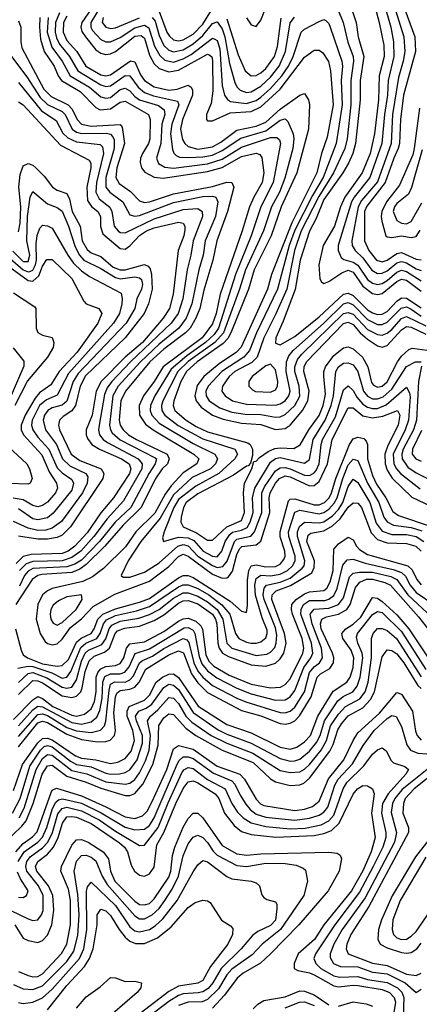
# Model space of a CAD drawing. Header units: inches. Extents: x 501365 to 657855, y 482276 to 547543.
# Tile 460 of 656: x 571376 to 573023, y 523742 to 527801. Entities that reach past the tile are written whole.
import ezdxf

# ---------------------------------------------------------------- set-up
doc = ezdxf.new("R2010")
doc.units = ezdxf.units.IN
doc.header["$MEASUREMENT"] = 0
doc.layers.add('A5572', color=7, linetype='Continuous')

msp = doc.modelspace()

# ---------------------------------------------------------------- linework, layer by layer
at = {"layer": 'A5572', "color": 5}
for points, elevation in [([(572820, 527930), (572857.3, 527790), (572876.2, 527696.2), (572878.6, 527650), (572856.8, 527570), (572855, 527470), (572838.3, 527330), (572821, 527250), (572788, 527170), (572715.7, 527070), (572698.3, 527030), (572673.3, 526950), (572626.7, 526870), (572609.3, 526790), (572612.5, 526732.5), (572620.3, 526720.3), (572630, 526713.5), (572650, 526721.9), (572703.1, 526756.9), (572730, 526767.8), (572750, 526760.7), (572790, 526702.1), (572830, 526672.3), (572850, 526668), (572870, 526671.7), (572930, 526721.5), (572950, 526730.8), (572970, 526727.4), (573030, 526682.4)], 2920), ([(571696.3, 527883.7), (571631.7, 527790), (571627.6, 527770), (571631.9, 527751.9), (571646.6, 527730), (571690, 527677), (571710, 527662.4), (571730, 527657.9), (571750, 527660.7), (571770, 527670), (571850, 527733.6), (571876, 527736), (571890, 527724.3), (571910, 527654.7), (571930, 527618.8), (571950, 527600), (571990, 527585.8), (572030, 527592.9), (572150, 527658.5), (572156.5, 527656.5), (572167.3, 527647.3), (572170, 527632.7), (572171.7, 527508.3), (572164.4, 527455.6), (572145.8, 527410), (572145.1, 527390), (572150, 527383.5), (572170, 527383.6), (572242.9, 527417.1), (572330, 527423.1), (572370, 527441.6), (572450, 527514.7), (572550, 527646.9), (572590, 527676), (572610, 527675.6), (572625, 527665), (572648.4, 527628.4), (572657, 527590), (572667.5, 527450), (572643.4, 527316.6), (572619.8, 527250), (572600.7, 527170), (572496.8, 526963.2), (572413.1, 526750), (572397.4, 526690), (572288.8, 526451.2), (572269.8, 526430), (572198.1, 526381.9), (572134.2, 526330), (572107, 526293), (572097.9, 526250), (572103.5, 526230), (572124.2, 526204.2), (572170, 526170.3), (572214, 526154), (572290, 526137.6), (572370, 526131.7), (572430, 526112.2), (572470, 526115.9), (572490, 526128.8), (572541.1, 526190), (572563.5, 526230), (572568.5, 526270), (572546.5, 526350), (572547.6, 526370), (572557.2, 526390), (572710, 526548.5), (572730, 526554), (572750, 526543.8), (572779.4, 526510), (572810, 526484.5), (572850, 526456.9), (572870, 526450.9), (572890, 526457.9), (572950, 526522.8), (572970, 526535.9), (572990, 526534), (573050, 526504.3)], 2820), ([(571722.6, 527877.4), (571668.8, 527790), (571668.8, 527770), (571676.3, 527756.3), (571710, 527719.9), (571730, 527710.1), (571750, 527709.8), (571790, 527727.8), (571850, 527767.1), (571890, 527779), (571907.7, 527767.7), (571931.5, 527691.5), (571952.8, 527652.8), (571974.3, 527634.3), (572010, 527626.2), (572050, 527639.3), (572082.5, 527657.5), (572170, 527724.6), (572180.3, 527720.3), (572190, 527714.9), (572201, 527681), (572210, 527530), (572219.4, 527490), (572231.7, 527471.7), (572244.2, 527464.2), (572310, 527455.8), (572350, 527468.1), (572370, 527481.6), (572410, 527517.7), (572456.1, 527570), (572483.2, 527610), (572502.8, 527650), (572535.8, 527750), (572550, 527762.5), (572610, 527793.5), (572630, 527801.6), (572637.1, 527797.1), (572650, 527784.8), (572656, 527770), (572703.7, 527630), (572706.6, 527610), (572701.4, 527550), (572704.6, 527450), (572679.6, 527290), (572626.6, 527150), (572583.1, 527076.9), (572510, 526933.8), (572485.8, 526870), (572438.9, 526690), (572351.9, 526510), (572322.7, 526437.3), (572299.2, 526410), (572209.2, 526350.8), (572152.9, 526290), (572143.3, 526270), (572143.8, 526250), (572156.6, 526230), (572200.4, 526200.4), (572250, 526182.9), (572305.4, 526174.6), (572370, 526174), (572430, 526161.8), (572450, 526163.5), (572470, 526173.2), (572509.1, 526210), (572530.7, 526249.3), (572528, 526290), (572509.1, 526350), (572509.5, 526370.5), (572520.2, 526399.8), (572538.1, 526421.9), (572710, 526589.1), (572730, 526594.5), (572750, 526586.6), (572810, 526524.4), (572850, 526503.2), (572870, 526501.1), (572890, 526508.1), (572910, 526524.2), (572950, 526569.3), (572970, 526578.1), (573050, 526538.5)], 2840), ([(572670, 527885.5), (572709.6, 527789.6), (572728.1, 527708.2), (572749.8, 527650), (572752, 527630), (572741, 527550), (572740.6, 527450), (572725.7, 527310), (572716.6, 527270), (572669.7, 527170), (572608.4, 527071.6), (572536.3, 526930), (572508.9, 526848.9), (572476.7, 526690), (572431.6, 526588.4), (572381.3, 526490), (572353.9, 526410), (572332.3, 526387.7), (572262.8, 526350), (572238.9, 526330), (572211.2, 526290), (572208.5, 526270), (572222, 526250), (572252.5, 526230), (572310, 526216.6), (572430, 526211.8), (572450, 526217.2), (572469.5, 526230), (572484.9, 526250), (572490, 526270), (572474.6, 526350), (572475.9, 526390), (572485.1, 526414.9), (572502.6, 526437.4), (572629.3, 526550), (572710.6, 526630), (572730, 526634.8), (572750, 526626.2), (572810, 526564.7), (572850, 526544.8), (572870, 526545.1), (572890, 526553.8), (572948.3, 526611.7), (572970, 526616.9), (572990, 526608.2), (573030, 526578.5)], 2860), ([(572910, 527890), (572959.7, 527730), (572962.9, 527670), (572956.1, 527630), (572936.6, 527563.4), (572912.1, 527410), (572906.5, 527290), (572850, 527133.3), (572784.3, 527055.7), (572770.4, 527030), (572744.8, 526890), (572746.4, 526870), (572758.8, 526850), (572790, 526818.8), (572827.8, 526767.8), (572850, 526755.1), (572870, 526756.3), (572890, 526765.6), (572930, 526799.1), (572950, 526804.3), (572970, 526798.4), (573010, 526774.2), (573030, 526767.4)], 2960), ([(572946.1, 527890), (573004, 527730), (573007.8, 527670), (572957.9, 527490), (572944.9, 527390), (572941.4, 527290), (572935.9, 527270), (572917.4, 527230), (572882.6, 527130), (572807.2, 527032.8), (572797.1, 527010), (572797.1, 526890), (572815.2, 526850), (572845.8, 526810), (572870, 526802.4), (572890, 526810), (572930, 526837.1), (572950, 526841), (573010, 526813.8), (573030, 526811.6)], 2980), ([(571950, 527834.2), (571982.5, 527750), (571992.9, 527732.9), (572010, 527717.8), (572030, 527714.1), (572050, 527718.7), (572090, 527741.7), (572130, 527782.5), (572170, 527847.2)], 2880), ([(572310, 527808.4), (572330, 527780.1), (572350, 527772.7), (572370, 527798.5), (572397.9, 527870)], 2920), ([(572734.7, 527870), (572762.5, 527790), (572770.8, 527730), (572794.8, 527650), (572779.4, 527550), (572779.4, 527470), (572759.9, 527290), (572749.4, 527250), (572730.9, 527210), (572708.1, 527170), (572630, 527059.1), (572598.1, 526981.9), (572570, 526929.4), (572532.1, 526810), (572511.2, 526688.8), (572462.1, 526557.9), (572431.1, 526490), (572430, 526467.4), (572450, 526460.4), (572510, 526494.7), (572610, 526576.1), (572710, 526669.3), (572730, 526673), (572750, 526663.6), (572810, 526605.1), (572830, 526591.9), (572850, 526585.4), (572870, 526587.5), (572890, 526598.2), (572930, 526640), (572950, 526654.4), (572970, 526653.3), (573030, 526612.9)], 2880), ([(572877, 527870), (572905.8, 527770), (572916.2, 527710), (572918.4, 527650), (572894.4, 527550), (572892.3, 527490), (572879.8, 527410), (572868.7, 527290), (572818.4, 527150), (572754.8, 527070), (572743.8, 527050), (572688.5, 526870), (572688.9, 526848.9), (572701, 526821), (572712.3, 526812.3), (572750, 526801.6), (572768.9, 526788.9), (572808.9, 526730), (572830, 526714.2), (572850, 526709.2), (572870, 526714), (572890, 526725.6), (572930, 526760.8), (572950, 526768.2), (572970, 526763), (573030, 526724.2)], 2940), ([(571370, 527795.9), (571380.1, 527770), (571379.8, 527710), (571384.6, 527684.6), (571474.5, 527514.5), (571504.7, 527484.7), (571575, 527450), (571591.9, 527431.9), (571612.3, 527390), (571630, 527370.9), (571670, 527362.2), (571789.4, 527369.4), (571798.4, 527358.4), (571807.2, 527290), (571775.9, 527190), (571772.3, 527150), (571786.2, 527126.2), (571832.5, 527092.5), (571870, 527053.8), (571890, 527047.4), (571910, 527050.5), (572010, 527083.7), (572170, 527113.9), (572230, 527131.7), (572250, 527130), (572258.3, 527110), (572232.6, 527010), (572188.9, 526890), (572172.1, 526810), (572134, 526686), (572117.7, 526610), (572102.3, 526570), (572078.5, 526530), (572059.7, 526510), (571970, 526442.7), (571911.5, 526390), (571811.4, 526270), (571792.4, 526230), (571786.2, 526150), (571789.6, 526130), (571801.4, 526110), (571824.2, 526090), (571857.3, 526070), (571983.2, 526010), (571991.9, 525990), (571984.3, 525970), (571963.4, 525950), (571933.8, 525906.2), (571876.6, 525790), (571802.4, 525717.6), (571726.4, 525630), (571650, 525554.5), (571623.9, 525536.1), (571590, 525522.5), (571466.2, 525513.7), (571450, 525510), (571426.8, 525493.2), (571360.2, 525390)], 2680), ([(571459, 527810), (571456.5, 527770), (571461.2, 527721.2), (571477, 527670), (571517.5, 527610), (571534.1, 527570), (571547.5, 527550), (571624.9, 527504.9), (571690, 527438.6), (571707.5, 527430), (571750, 527433.2), (571790, 527460.4), (571810, 527465.3), (571905.9, 527410), (571912.8, 527390), (571912.3, 527310), (571905.9, 527290), (571882, 527250), (571873.9, 527230), (571872.8, 527212.8), (571878.1, 527190), (571891.8, 527171.8), (571930, 527152.3), (571967.6, 527147.6), (572150, 527175.2), (572210, 527191.7), (572290, 527236.9), (572350, 527251), (572365.3, 527245.3), (572373.1, 527233.1), (572381.5, 527170), (572374.8, 527130), (572340.1, 527070), (572322.7, 527030), (572293, 526930), (572202.1, 526670), (572185.7, 526590), (572170, 526547.7), (572127.3, 526490), (571967, 526370), (571930.5, 526309.5), (571886.5, 526250), (571868.5, 526210), (571869.8, 526170), (571894.2, 526134.2), (571926.1, 526110), (572094, 526010), (572113.8, 525990), (572106.3, 525970), (572050, 525933.2), (572000.1, 525879.9), (571974.7, 525845.3), (571933.1, 525766.9), (571854.8, 525690), (571811.8, 525628.2), (571721.2, 525538.8), (571675.2, 525504.8), (571635.2, 525484.8), (571510, 525456), (571490, 525447), (571470, 525429.9), (571449.6, 525390), (571444.1, 525330), (571460.4, 525270), (571479.4, 525239.4), (571490, 525229.7), (571510, 525223.9), (571530, 525228.3), (571550, 525247), (571585.2, 525294.8), (571630, 525330.9), (571678.6, 525381.4), (571768, 525432), (571910, 525485.7), (571990, 525546.9), (572030, 525587.3), (572050, 525597.4), (572070, 525589.4), (572170, 525515.8), (572210, 525499), (572230, 525499.8), (572236, 525504), (572252.8, 525527.2), (572270, 525596.8), (572281, 525619), (572290.8, 525629.2), (572350, 525636.6), (572370, 525650.6), (572407, 525770), (572404.5, 525830), (572407.9, 525850), (572429.9, 525890.1), (572446.3, 525910), (572470, 525919.9), (572490, 525916.1), (572570, 525879.3), (572590, 525880.6), (572610, 525896.7), (572644.3, 525970), (572663.5, 526070), (572730, 526200.5), (572750, 526200.7), (572790, 526167.8), (572830, 526159.1), (572872.8, 526167.2), (572933, 526190), (572942.7, 526170), (572935.8, 526130), (572893.8, 526046.2), (572880.6, 526010), (572881.7, 525970), (572890, 525943.4), (572910.7, 525910.7), (572992.4, 525832.4), (573070, 525796)], 2720), ([(571493.2, 527810), (571489.2, 527749.2), (571507.4, 527687.4), (571550.2, 527630.2), (571583.3, 527570), (571662.6, 527522.6), (571710, 527483.5), (571730, 527477.5), (571750, 527480.8), (571790, 527512.7), (571810, 527519), (571830, 527508.4), (571850, 527484.9), (571870, 527470.5), (571947.4, 527447.4), (571971.1, 527430), (571973.8, 527410), (571961.6, 527370), (571956.9, 527290), (571939.1, 527230), (571947.8, 527207.8), (571973.4, 527193.4), (572009, 527189), (572150, 527206.6), (572210, 527226.2), (572290, 527275.5), (572410, 527314.9), (572436, 527316), (572446.2, 527306.2), (572450.3, 527290.3), (572421, 527130), (572370, 527030), (572330.3, 526910), (572264.7, 526750), (572194.6, 526530), (572176.8, 526503.2), (572141.8, 526470), (572064.7, 526415.3), (571999.3, 526360.7), (571932, 526250), (571914.2, 526210), (571913.2, 526190), (571919.7, 526170), (571950, 526137.7), (572090, 526054), (572180.5, 526010), (572190.8, 525990), (572182.2, 525970), (572161.5, 525950), (572087, 525913), (572010, 525842.8), (571954.5, 525745.5), (571874.6, 525650), (571822.7, 525570), (571793.8, 525510), (571802.2, 525502.2), (571830, 525503), (571890, 525522.8), (571950, 525561.6), (572027.1, 525630), (572050, 525637.7), (572070, 525632), (572109.6, 525589.6), (572170, 525551.2), (572190, 525542.2), (572213.4, 525546.6), (572230.7, 525569.3), (572260.4, 525650), (572270, 525659), (572328.1, 525671.9), (572343.4, 525690), (572373.1, 525770), (572373.6, 525850), (572385, 525875), (572430, 525941.1), (572450, 525953), (572470, 525954.3), (572490, 525949.9), (572550, 525923.7), (572570, 525922.1), (572588.4, 525931.6), (572597.1, 525942.9), (572610.1, 525970), (572618.1, 526050), (572624.5, 526070), (572676.8, 526163.2), (572710, 526275.3), (572730, 526291.6), (572750, 526273), (572764.9, 526244.9), (572790, 526215.5), (572810, 526203), (572830, 526198.2), (572850, 526198.8), (572886.3, 526213.6), (572970, 526285.5), (572982.4, 526262.4), (572985.7, 526245.7), (572978.1, 526150), (572965.1, 526110), (572915.6, 526010), (572918.6, 525970), (572928.9, 525948.9), (572945.3, 525930), (573026.5, 525866.5)], 2740), ([(571539.5, 527830), (571522.5, 527790), (571521.3, 527750), (571526.6, 527726.6), (571539.7, 527699.7), (571580.6, 527650), (571614.8, 527590), (571710, 527532.4), (571730, 527525.4), (571750, 527528.9), (571810, 527570.8), (571829.3, 527569.3), (571863.5, 527523.5), (571890, 527501.5), (571927, 527487), (572025.7, 527465.7), (572031.5, 527450), (572002.9, 527370), (571997.3, 527330), (572005.6, 527265.6), (572010.6, 527250.6), (572020.9, 527240.9), (572034.5, 527234.5), (572072.3, 527232.3), (572130, 527235.2), (572170, 527242.8), (572210, 527261.7), (572287.5, 527312.5), (572390, 527343.5), (572450, 527386.9), (572470, 527391.9), (572480.8, 527380.8), (572503.5, 527330), (572506.3, 527310), (572501.9, 527270), (572468.4, 527148.4), (572446.1, 527090), (572413.5, 527030), (572381.1, 526930), (572306.8, 526770), (572282.3, 526690), (572215.8, 526510), (572179.6, 526470), (572070, 526391.8), (572027.7, 526350), (571965.3, 526230), (571959.9, 526210), (571962, 526190), (571974.3, 526170), (572028.5, 526128.5), (572130, 526072.8), (572262.1, 526030), (572273.2, 526010), (572261.9, 525990), (572197.1, 525930), (572101.9, 525878.1), (572030, 525823.3), (572010.4, 525790), (571971.7, 525690), (571964.7, 525664.7), (571968.8, 525650), (572030, 525668.1), (572070, 525665.5), (572093.3, 525653.3), (572132.2, 525610), (572170, 525589.6), (572190, 525586.9), (572208.7, 525610), (572222.6, 525650), (572241.6, 525678.4), (572252.3, 525687.6), (572290, 525695.9), (572313, 525707), (572326.2, 525730), (572338.2, 525770), (572335.9, 525830), (572345.2, 525870), (572410, 525977.2), (572430, 525991.9), (572450, 525996.2), (572550, 525972.9), (572570, 525988.4), (572585.6, 526070), (572635.4, 526150), (572659.6, 526210), (572669.6, 526250), (572678.2, 526350), (572690, 526370.5), (572710, 526384.8), (572730, 526386.6), (572750, 526378.8), (572770, 526350), (572793.4, 526270), (572810, 526248.8), (572830, 526238.4), (572850, 526237.5), (572873.4, 526246.6), (572910, 526278), (572970, 526371), (573006.8, 526390), (573030.1, 526390)], 2760), ([(571570, 527816.1), (571556.1, 527790), (571554.5, 527750), (571570, 527715), (571610.7, 527670), (571647.5, 527610), (571710, 527574.4), (571730, 527569.8), (571750, 527573.7), (571832.1, 527632.1), (571850, 527626.7), (571873.9, 527573.9), (571890.4, 527550.4), (571930, 527523.7), (571990, 527510.6), (572025.1, 527514.9), (572070, 527531.2), (572082.4, 527522.4), (572088.4, 527510), (572088, 527490), (572046.7, 527390), (572037.9, 527350), (572046.9, 527306.9), (572056.5, 527290), (572070, 527278.2), (572110, 527267.5), (572170, 527277.3), (572204.1, 527295.9), (572270, 527345.4), (572350, 527361.9), (572390, 527378.3), (572450, 527432.2), (572530, 527490.6), (572550, 527496.8), (572566.7, 527470), (572569.7, 527450), (572565.5, 527350), (572518.5, 527170), (572453, 527030), (572412.6, 526910), (572342.2, 526770), (572318.8, 526690), (572246.3, 526510), (572233.7, 526486.3), (572214.2, 526465.8), (572107, 526390), (572063.7, 526350), (572039.6, 526310), (572010.7, 526230), (572008.1, 526210), (572015.1, 526190), (572061.7, 526150), (572103.5, 526123.5), (572150, 526101.6), (572316.5, 526056.5), (572325.7, 526050), (572335.1, 526030), (572335.8, 526004.2), (572326.6, 525973.4), (572317.8, 525962.2), (572310, 525960.7), (572256.9, 525923.1), (572110, 525845.9), (572061.4, 525810), (572050.3, 525790), (572041.1, 525750), (572040.2, 525730), (572049.3, 525710), (572105, 525685), (572150, 525654.9), (572170, 525655.9), (572229.2, 525710.8), (572290, 525737), (572302.5, 525770), (572298.1, 525850), (572301.8, 525890), (572332, 525950), (572341, 525979), (572350, 525980.7), (572363.9, 525996.1), (572399.4, 526020.6), (572426.8, 526033.2), (572450, 526036.4), (572506.3, 526033.7), (572532, 526048), (572567.9, 526110), (572610.1, 526169.9), (572626.6, 526210), (572636.6, 526256.6), (572629.1, 526330.9), (572629.3, 526350), (572636.2, 526370), (572670, 526416.7), (572710, 526448.8), (572730, 526452.4), (572750, 526443.8), (572788.4, 526410), (572810.9, 526370), (572825.8, 526305.8), (572833.8, 526293.8), (572850, 526285.5), (572870, 526290.7), (572890, 526308.6), (572933.3, 526390), (572950, 526414.1), (572979.3, 526440.7), (572993.7, 526446.3), (573116.8, 526430)], 2780), ([(571719.6, 527810), (571715.1, 527790), (571730, 527769.7), (571750, 527764.5), (571770, 527766.9), (571870, 527808.5)], 2860), ([(571921.6, 527810), (571934.4, 527794.4), (571950, 527736.1), (571970, 527694.6), (571990, 527674.9), (572010, 527668.1), (572050, 527677.3), (572090, 527700.9), (572130, 527735.5), (572170, 527785.5), (572190, 527792), (572210, 527763.6), (572221.1, 527730), (572241.1, 527621.1), (572261.8, 527541.8), (572270, 527524.7), (572284.7, 527510), (572310, 527501.4), (572330, 527503.5), (572370, 527526.5), (572410, 527564.6), (572445.6, 527610), (572471.2, 527670), (572490, 527788.4), (572508.6, 527811.4)], 2860), ([(572230, 527805), (572275.7, 527655.7), (572305, 527590), (572329.2, 527569.2), (572350, 527571.1), (572370, 527581.9), (572390, 527600.2), (572425.5, 527650), (572437.7, 527690), (572453.1, 527806.9)], 2880), ([(571342.3, 527650), (571405.5, 527565.5), (571459.8, 527479.8), (571490, 527451.5), (571550, 527423.2), (571562.3, 527410), (571591.6, 527350), (571610, 527337.2), (571630, 527331.3), (571733.3, 527333.3), (571749.6, 527329.6), (571758.8, 527318.8), (571765.1, 527305.1), (571765.1, 527270), (571730.6, 527150), (571731.2, 527111.2), (571746.6, 527090), (571801.3, 527050), (571830, 526996.8), (571850, 526990.4), (571870, 526993.9), (572010, 527047.3), (572130, 527072.3), (572170, 527073.7), (572183.8, 527070), (572192.2, 527050), (572182.5, 526990), (572139.9, 526890), (572131.9, 526830), (572114.2, 526770), (572084.5, 526630), (572061.3, 526570), (572031.5, 526530), (571950, 526463.4), (571873, 526390), (571781.3, 526290), (571758.9, 526250), (571746, 526130), (571749.6, 526110), (571757.2, 526097.2), (571789.3, 526069.3), (571934.2, 525994.2), (571939.1, 525990), (571934.6, 525970), (571908.9, 525931.1), (571833.4, 525790), (571769.6, 525730), (571704.5, 525650), (571630, 525572.6), (571603, 525557), (571570, 525545.6), (571430, 525537.9), (571410, 525527.4), (571395.9, 525510), (571374.3, 525465.7)], 2660), ([(571370, 527542.2), (571465.4, 527425.4), (571525.6, 527385.6), (571553.7, 527333.7), (571573.6, 527313.6), (571610, 527298.2), (571706.8, 527286.8), (571717, 527277), (571721.2, 527250), (571691.5, 527130), (571689.2, 527090), (571703.1, 527063.1), (571747.5, 527027.5), (571756, 527010), (571764.5, 526950), (571781.7, 526930), (571790, 526924.4), (571810, 526922.1), (571930, 526980.5), (572050, 527018), (572110, 527022.1), (572127.2, 527010), (572129.4, 526990), (572090.3, 526890), (572081.2, 526830), (572065.3, 526770), (572048, 526650), (572028.9, 526590), (572000.2, 526550), (571832.5, 526390), (571755.1, 526310), (571736, 526284), (571724.8, 526255.2), (571702.5, 526130), (571700.3, 526110), (571704.4, 526090), (571719.1, 526070), (571737.3, 526057.3), (571864.1, 525990), (571880.1, 525970), (571878.5, 525950), (571803, 525817), (571736.3, 525743.7), (571681.8, 525670), (571627.2, 525610), (571590, 525583.5), (571550, 525570.3), (571430, 525567.3), (571402.4, 525557.6), (571374.9, 525530)], 2640), ([(571370, 527462), (571390, 527450.5), (571543.8, 527283.8), (571661.4, 527221.4), (571668.9, 527208.9), (571668.8, 527190), (571651.7, 527110), (571655.3, 527055.3), (571671, 527031), (571698.1, 527010), (571709, 526990), (571708.4, 526948.4), (571718.9, 526918.9), (571790, 526857.4), (571810, 526855.7), (571830, 526869.4), (571870, 526911.8), (571897.9, 526930), (571930, 526943), (572030, 526966.3), (572050, 526962.7), (572056.6, 526950), (572056.7, 526936.7), (572051.7, 526910), (572029.2, 526850), (572008.5, 526670), (571992.6, 526610), (571967.6, 526570), (571881.5, 526470), (571810, 526409.1), (571711, 526309), (571691.4, 526270), (571674.2, 526170), (571649.2, 526110), (571649, 526090), (571654.7, 526074.7), (571672.9, 526050), (571705.1, 526030), (571795.1, 525990), (571826.2, 525970), (571833.2, 525950), (571828.1, 525930), (571762.9, 525830), (571710, 525767.3), (571653.8, 525686.2), (571602.2, 525630), (571574.8, 525610), (571550, 525600.3), (571423.2, 525596.8), (571390, 525588.1), (571361.5, 525558.5)], 2620), ([(573023.4, 527436.6), (573002.4, 527270), (572995.6, 527244.4), (572941.5, 527118.5), (572887.8, 527050), (572868.5, 527010), (572865.4, 526990), (572868.6, 526970), (572885.6, 526910), (572890, 526905.6), (572910, 526902.9), (572950, 526909.5), (572990, 526902.7), (573010, 526907.8), (573026, 526934)], 3020), ([(573035.1, 527264.9), (572991.4, 527108.6), (572977.8, 527082.2), (572930, 527043.2), (572920.4, 527030), (572915.5, 527010), (572930, 526973.5), (572950, 526961.8), (572970, 526959.7), (572990, 526968.4), (573033.5, 527046.5)], 3040), ([(571370, 526926.6), (571377.2, 526962.8), (571380.5, 527030), (571372.3, 527110), (571376.9, 527163.1), (571390, 527198), (571410, 527208.1), (571430, 527201.3), (571442.4, 527190), (571475.8, 527155.8), (571510.1, 527110), (571530, 527097.9), (571570, 527085.2), (571581.2, 527061.2), (571592.5, 527010), (571625.2, 526950), (571633.2, 526890), (571653.1, 526853.1), (571670, 526840.4), (571710, 526824.9), (571761.3, 526781.3), (571790, 526769.3), (571810, 526769.9), (571890, 526791.2), (571905.4, 526785.4), (571913.7, 526773.7), (571919.4, 526750), (571921.8, 526690), (571907.1, 526630), (571888.2, 526590), (571810.3, 526490), (571647.4, 526332.6), (571624.3, 526290), (571606, 526210), (571591, 526189), (571554.2, 526165.8), (571539.9, 526150), (571535.7, 526130), (571539.4, 526110), (571587.5, 526010), (571624.1, 525984.1), (571710.8, 525950), (571723, 525930), (571718.8, 525910), (571584.3, 525710), (571550, 525675.4), (571530, 525665.8), (571490, 525659), (571450, 525660), (571370, 525671.9)], 2580), ([(571347.4, 526847.4), (571390, 526804.4), (571410, 526804.3), (571416.7, 526830), (571404.7, 526890), (571408.1, 526990), (571419.2, 527070), (571430, 527092.8), (571490, 527041.4), (571530, 527026.2), (571550, 527011.6), (571576.1, 526950), (571604, 526864), (571621.9, 526830), (571640.2, 526810), (571710, 526775.2), (571770, 526738.2), (571790, 526733.3), (571850, 526741.2), (571870, 526737.3), (571877, 526730), (571882.1, 526710), (571877.7, 526690), (571858.1, 526650), (571849.8, 526610), (571814, 526550), (571617.1, 526342.9), (571595.6, 526310), (571570, 526228.9), (571550, 526212.2), (571510, 526200.3), (571491.8, 526190), (571478.1, 526170), (571472.9, 526150), (571482.5, 526110), (571527.8, 526050), (571551.8, 525990), (571581.8, 525961.8), (571648.7, 525930), (571656.3, 525916.3), (571654, 525890), (571634.2, 525850), (571547.8, 525732.2), (571510, 525704.2), (571483.4, 525696.6), (571450, 525695.2), (571410, 525705), (571350, 525732.3)], 2560), ([(571335.9, 526815.9), (571390, 526770), (571410, 526761), (571417.1, 526762.9), (571430, 526768.5), (571440.7, 526790), (571445, 526810), (571443.6, 526876.4), (571448, 526912), (571458.2, 526941.8), (571470, 526953.4), (571490.8, 526950.8), (571510, 526941.5), (571573.7, 526830), (571597.8, 526797.8), (571630, 526766), (571662.9, 526742.9), (571793.3, 526673.3), (571798.2, 526650), (571796.1, 526630), (571786.4, 526590), (571762.1, 526550), (571576.9, 526343.1), (571530, 526252.7), (571485.9, 526234.1), (571457.7, 526210), (571426.3, 526150), (571423.8, 526130), (571429.3, 526110), (571450, 526079.7), (571495.5, 526030), (571530, 525953.4), (571550, 525933), (571590, 525905.1), (571597.6, 525890), (571590, 525862), (571513.8, 525766.2), (571490, 525747.5), (571450, 525738.7), (571430, 525742.7), (571370, 525784.5)], 2540), ([(571330, 526785.2), (571410, 526726.2), (571430, 526723.6), (571454.7, 526745.3), (571470, 526784.8), (571487.5, 526812.5), (571510, 526811.8), (571590, 526733.6), (571640.1, 526640.1), (571649.8, 526629.8), (571701.8, 526610), (571713.9, 526590), (571697.3, 526550), (571612.4, 526430), (571538.6, 526350), (571504, 526296), (571457.7, 526262.3), (571439.1, 526240.9), (571397.5, 526170), (571381.7, 526130), (571381.8, 526110), (571391.6, 526090), (571466.9, 526006.9), (571497.1, 525937.1), (571527.7, 525890), (571531.5, 525870), (571523.4, 525850), (571490, 525811.7), (571470, 525797.6), (571450, 525792.8), (571430, 525798.4), (571390, 525821.4), (571349, 525829)], 2520), ([(571350, 526675.5), (571437.4, 526617.4), (571442, 526610), (571444.1, 526530), (571450.8, 526510.8), (571470, 526499.8), (571510, 526490.2), (571516.8, 526470), (571513.5, 526450), (571490.4, 526410), (571407.3, 526312.7), (571354.8, 526210)], 2480), ([(571348.6, 526448.6), (571392.9, 526392.9), (571392.6, 526372.6), (571330.8, 526230)], 2460), ([(573032.1, 526372.1), (573019.8, 526310), (573012, 526150), (572999.2, 526110), (572956.5, 526030), (572951, 526010), (572952.8, 525990), (572975.8, 525955.8), (573010, 525932.5), (573070, 525902.1)], 2760), ([(573032.4, 526107.6), (572994.9, 526030), (572993.9, 526010), (573008, 525990), (573030, 525980.8)], 2780), ([(571358, 525290), (571381.2, 525201.2), (571390, 525182.4), (571407.2, 525170), (571470, 525145.7), (571530, 525136), (571550, 525138.7), (571576.1, 525163.9), (571610, 525234.6), (571628.7, 525251.3), (571670, 525270.6), (571682.5, 525290), (571698.2, 525330), (571718.1, 525350), (571770, 525372.8), (571870, 525399.6), (571910, 525415.2), (572030, 525499.8), (572050, 525509.6), (572070, 525509.7), (572090, 525502), (572243.4, 525403.4), (572290, 525362.3), (572310, 525356.4), (572314.1, 525385.9), (572314.2, 525490), (572320.6, 525530), (572330, 525549.7), (572350, 525554.2), (572390, 525544.9), (572430, 525546.4), (572450, 525556.8), (572465, 525575), (572469.7, 525590), (572468.5, 525610), (572449.3, 525669.3), (572448.7, 525690), (572483.2, 525816.8), (572490, 525823.9), (572510, 525825.7), (572590, 525800.6), (572610, 525800.6), (572631.9, 525810), (572650.8, 525829.2), (572661.1, 525850), (572678.7, 525910), (572735, 526050), (572750, 526072.9), (572770, 526080.2), (572793.8, 526073.8), (572803.9, 526063.9), (572809.1, 526050), (572809.1, 525990), (572830, 525921.4), (572846.4, 525886.4), (572885.3, 525830), (572913.6, 525773.6), (572937.4, 525757.4), (573072.3, 525712.3)], 2680), ([(571330, 526039.7), (571405.2, 525970), (571416, 525950), (571426.5, 525910), (571418.3, 525890), (571410, 525885.8), (571330, 525888.6)], 2480), ([(571367.6, 525127.6), (571410, 525136.3), (571430, 525134.9), (571507.8, 525107.8), (571550, 525087), (571569.2, 525090.8), (571585.7, 525114.3), (571626.9, 525213.1), (571648.8, 525230), (571693.9, 525250), (571707.8, 525270), (571721, 525310), (571733.5, 525326.5), (571770, 525344.6), (571856.5, 525363.5), (571910, 525382.2), (572030, 525463.1), (572050, 525471.3), (572070, 525471.7), (572110, 525455.4), (572155.2, 525430), (572209.3, 525389.3), (572241.2, 525350), (572265, 525270), (572278.3, 525250), (572310, 525234.7), (572330, 525230.4), (572350, 525230.1), (572370, 525236), (572390, 525252.9), (572396.4, 525270), (572395.7, 525284.3), (572374.8, 525334.8), (572348.3, 525428.3), (572344.6, 525470), (572350, 525496.6), (572369.4, 525510.6), (572410, 525508), (572450, 525514.9), (572479.5, 525530), (572500.7, 525550), (572510.6, 525570), (572511.1, 525590), (572484.6, 525670), (572484, 525690), (572509.6, 525770.4), (572530, 525779.2), (572610, 525764.1), (572630, 525770), (572650, 525783.2), (572672.4, 525807.6), (572684.8, 525830), (572707.2, 525910), (572730, 525965.3), (572750, 525989.1), (572770, 525983.4), (572809.9, 525889.9), (572856, 525810), (572876.1, 525750), (572890.2, 525730.2), (572917.2, 525717.2), (572990, 525707.3), (573033.3, 525693.3)], 2660), ([(571370, 525067.9), (571410, 525106), (571430, 525110.1), (571487.3, 525087.3), (571550, 525049.9), (571570, 525045.6), (571590, 525049.6), (571610, 525078.8), (571630, 525156.2), (571645.3, 525190), (571658.7, 525201.3), (571714.2, 525225.8), (571730, 525248.4), (571745, 525290), (571755.5, 525304.5), (571790, 525320.7), (571866.3, 525333.7), (571910.8, 525349.2), (571950, 525369.5), (572010, 525415.7), (572050, 525437.8), (572070, 525438.8), (572110, 525424.3), (572150, 525401.6), (572189.4, 525369.4), (572213.3, 525330), (572229.8, 525230), (572249.4, 525210), (572350, 525180), (572394.9, 525185.1), (572410, 525193.2), (572426.9, 525213.1), (572433.4, 525230), (572435.9, 525264.1), (572430, 525293.5), (572383.9, 525410), (572379.3, 525430), (572382.7, 525457.3), (572393.4, 525470), (572450, 525482.1), (572490, 525499.3), (572540.2, 525539.8), (572547.7, 525550), (572551.5, 525570), (572521, 525670), (572521.1, 525690), (572528.4, 525711.6), (572550, 525729.5), (572610, 525726.2), (572630, 525731.4), (572665, 525755), (572690, 525781.9), (572707.4, 525810), (572730, 525876.6), (572750, 525907.3), (572770, 525893.4), (572818.4, 525810), (572845.5, 525725.5), (572870, 525691.9), (572910, 525678.9), (572970, 525679), (573010.1, 525670), (573041.7, 525650)], 2640), ([(571370, 525019.7), (571430, 525076.5), (571450, 525076), (571470, 525066.6), (571550, 525013.2), (571590, 525006.4), (571610, 525012.5), (571627, 525030), (571633.7, 525046.3), (571645.5, 525114.5), (571661.6, 525158.4), (571682.4, 525177.6), (571725.8, 525194.2), (571745.4, 525210), (571768.5, 525270), (571778.9, 525281.1), (571806.9, 525293.1), (571870, 525300.7), (571930, 525324), (571970, 525348), (572030, 525395.2), (572050, 525404.5), (572070, 525406.6), (572110, 525392.6), (572170, 525349.6), (572182.7, 525330), (572188.9, 525310), (572192.1, 525230), (572197.9, 525210), (572211.9, 525190), (572236.1, 525176.1), (572330, 525140.7), (572390, 525136.4), (572430, 525147.9), (572450, 525165.9), (572465.1, 525190), (572474.2, 525230), (572466.9, 525270), (572415.3, 525410), (572415.8, 525430), (572433.4, 525446.6), (572491.8, 525468.2), (572579.2, 525520.8), (572590, 525542.9), (572590.8, 525570), (572558.8, 525650), (572564.2, 525675.8), (572576, 525684), (572630, 525694.1), (572665.2, 525714.8), (572696.2, 525743.8), (572730, 525791.8), (572750, 525809.8), (572770, 525807.9), (572784.5, 525790), (572825, 525685), (572850, 525657.8), (572890, 525644), (572970, 525641.1), (573008.4, 525630), (573030, 525610.1)], 2620), ([(571350, 524915.3), (571430, 524996.9), (571450, 525010.2), (571470, 525003.1), (571512.7, 524970), (571590, 524933.6), (571610, 524930), (571642.2, 524937.8), (571670, 524960.6), (571683.6, 524990), (571690.9, 525030), (571690.9, 525090), (571697, 525110), (571710, 525125.2), (571730, 525134.1), (571770, 525138), (571790, 525146.4), (571805.3, 525170), (571815.7, 525210), (571830, 525228.1), (571890, 525236.2), (571970, 525278.4), (572030, 525320.9), (572050, 525330.6), (572070, 525333.5), (572101.9, 525321.9), (572122.1, 525302.1), (572128.6, 525288.6), (572142.7, 525182.7), (572155.9, 525155.9), (572176.4, 525136.4), (572239, 525099), (572330, 525061.9), (572410, 525046.3), (572450.3, 525049.7), (572470, 525060.4), (572490, 525083.4), (572543.3, 525190), (572547.2, 525210), (572540.6, 525250), (572500.2, 525350), (572495.9, 525370), (572497.8, 525390), (572514.8, 525410), (572550, 525434.2), (572570, 525441.8), (572630, 525447.1), (572642, 525458), (572656.1, 525483.9), (572667.2, 525530), (572670, 525617.7), (572690, 525640.8), (572730, 525667), (572750, 525656.4), (572763.5, 525630), (572776.4, 525616.4), (572810, 525595.6), (572976, 525550), (572993.1, 525533.1), (573013.4, 525493.4), (573031, 525471)], 2580), ([(571370, 524889.2), (571430, 524955.7), (571450, 524970.8), (571470, 524968.7), (571590, 524903), (571630, 524897.2), (571670, 524906), (571694, 524926), (571706.5, 524953.5), (571715.8, 525004.2), (571718.8, 525070), (571726.9, 525093.1), (571750, 525104.3), (571790, 525104.4), (571809.2, 525110.8), (571826.3, 525133.7), (571851.8, 525188.2), (571910, 525207.8), (572053.5, 525293.5), (572070, 525294.9), (572090, 525284.2), (572097.9, 525270), (572115.8, 525175.8), (572126, 525146), (572150, 525116.4), (572188.1, 525088.1), (572270, 525045.1), (572330, 525022.2), (572430, 524996), (572470, 524997.6), (572490, 525009.4), (572510, 525035.9), (572546.5, 525130), (572575.2, 525170), (572583.6, 525190), (572579.1, 525230), (572535.1, 525350), (572536, 525370), (572545.7, 525390), (572570, 525407.1), (572632.8, 525407.2), (572650, 525411.9), (572670, 525427.2), (572684.3, 525455.7), (572707.2, 525552.8), (572726, 525574), (572750, 525577.1), (572800.3, 525560.3), (572914.8, 525534.8), (572950, 525521.7), (572966.3, 525506.3), (572985.8, 525470), (573010, 525439.7), (573083.3, 525390)], 2560), ([(571370, 524845.5), (571450, 524936.9), (571470, 524938.7), (571490, 524932.2), (571570, 524882.8), (571610, 524868.6), (571670, 524862.6), (571708.1, 524871.9), (571724.9, 524890), (571731.3, 524908.8), (571743.9, 525036.1), (571750, 525061), (571768.4, 525071.6), (571810, 525069.7), (571830, 525078.8), (571844, 525096.1), (571870, 525149.7), (571881.1, 525158.9), (571922.7, 525177.3), (571970, 525208.2), (572050, 525250), (572064.1, 525244.1), (572073, 525233), (572093.9, 525150), (572110, 525115.3), (572130.3, 525090.3), (572170, 525056.6), (572270, 525003.4), (572308.2, 524988.2), (572450, 524945.4), (572470, 524944), (572490, 524949.8), (572510, 524966.8), (572549.6, 525030), (572570.4, 525110), (572590, 525133.6), (572611.6, 525150), (572624, 525170), (572619.2, 525210), (572581, 525310), (572573.3, 525350), (572590, 525371.5), (572650, 525374.4), (572690, 525390.3), (572710, 525417.7), (572735.4, 525504.6), (572750, 525519.2), (572776.3, 525523.7), (572830, 525523.3), (572905.9, 525505.9), (572930, 525493.7), (572976, 525430), (573055.1, 525355.1)], 2540), ([(571370, 524803.2), (571450, 524901.8), (571470, 524908.5), (571490, 524903.3), (571570, 524855.1), (571630, 524833.4), (571696.8, 524823.2), (571730, 524824.7), (571749.1, 524830.9), (571765.9, 524850), (571770.2, 524869.9), (571763.4, 524943.4), (571770.1, 525009.9), (571775.7, 525024.3), (571790, 525035.6), (571830, 525040.6), (571850.3, 525049.7), (571867.4, 525070), (571896.2, 525123.8), (571990, 525182.5), (572030, 525199.5), (572051.2, 525191.2), (572084.4, 525104.4), (572110, 525066.6), (572150, 525027.2), (572290, 524952.4), (572370, 524931.1), (572450, 524899.8), (572470, 524896.5), (572490, 524900.4), (572510, 524911.1), (572529.1, 524930.9), (572577.8, 525010), (572601.2, 525090), (572615.7, 525104.3), (572654.1, 525125.9), (572668.9, 525150), (572670.6, 525170), (572665.4, 525190), (572618.8, 525290), (572615.3, 525310), (572620.6, 525330), (572640.8, 525339.2), (572690.2, 525349.8), (572723.6, 525370), (572738.4, 525390), (572759.8, 525460.2), (572777.7, 525482.3), (572805.6, 525494.4), (572830, 525494.9), (572881.4, 525481.4), (572904.8, 525470), (573019.8, 525339.8), (573110, 525224)], 2520), ([(571350, 524623), (571386.4, 524730), (571450, 524819.9), (571470, 524837.4), (571490, 524839.5), (571510, 524832), (571606, 524766), (571630, 524755.9), (571689.1, 524749.1), (571750, 524733.9), (571780.5, 524739.5), (571810, 524754.7), (571834.6, 524785.4), (571848.2, 524830), (571841.4, 524870), (571818.5, 524930), (571818.4, 524950), (571826.8, 524970), (571890, 524996), (571910, 525015.9), (571938.7, 525070), (571964.4, 525090), (571990, 525102.5), (572010, 525104), (572030, 525088.6), (572111.6, 524971.6), (572230, 524895.3), (572330, 524860.6), (572450, 524802.5), (572490, 524793.1), (572518.6, 524801.4), (572550, 524823.4), (572573.8, 524850), (572605, 524930), (572667.5, 525032.5), (572724.8, 525070), (572738.1, 525090), (572750.3, 525130), (572753.6, 525170), (572741.8, 525201.8), (572708.1, 525250), (572703.9, 525270), (572720.7, 525290), (572750, 525308.7), (572781.7, 525338.3), (572830, 525418.7), (572850, 525415.7), (572870, 525402.2), (572930, 525347.9), (572979.7, 525290), (573070, 525154.3)], 2480), ([(571345.9, 524530), (571378, 524590), (571417.1, 524722.9), (571460.8, 524790), (571475.9, 524804.1), (571490, 524808.6), (571510, 524802.6), (571584.6, 524744.6), (571610, 524730.7), (571670, 524721.1), (571730, 524694.3), (571750, 524690.4), (571787.6, 524692.4), (571810, 524697.3), (571830, 524708.3), (571860.3, 524750), (571881.9, 524818.1), (571881.7, 524850), (571857, 524910), (571853, 524930), (571866.5, 524950), (571897.3, 524962.7), (571920.4, 524979.6), (571970, 525048.3), (571990, 525061.1), (572010, 525057.7), (572030, 525039.2), (572090, 524945.2), (572193.7, 524873.7), (572230, 524855.6), (572330, 524818.4), (572450, 524755.3), (572490, 524744.3), (572510, 524745), (572530, 524752.7), (572570, 524785.1), (572598.9, 524821.1), (572613.6, 524850), (572631.5, 524910), (572687.3, 524992.6), (572709.1, 525010.9), (572749.4, 525030.5), (572767.2, 525052.8), (572778.9, 525090), (572790.5, 525170), (572788, 525190), (572769.2, 525230), (572764.1, 525255.9), (572768.6, 525270), (572830, 525349.5), (572850, 525361), (572870, 525356.6), (572950, 525279.3), (573050, 525122.2)], 2460), ([(571373, 524510), (571394.3, 524550), (571443.7, 524710), (571470, 524754.5), (571490, 524771.2), (571510, 524768.4), (571590, 524706.2), (571651.7, 524691.7), (571730, 524659.6), (571810, 524649.1), (571830, 524653.3), (571850, 524668.3), (571870, 524696.3), (571894.7, 524745.3), (571909.8, 524790), (571914.6, 524850), (571901.9, 524910), (571915.3, 524930), (571944.8, 524955.2), (571990, 525006.1), (572010, 525003.8), (572030, 524982), (572060.9, 524930), (572084.5, 524904.5), (572164.3, 524850), (572230, 524817.8), (572336.5, 524776.5), (572450, 524705.1), (572490, 524696.9), (572530, 524700.3), (572550, 524711.1), (572570, 524730.3), (572618.8, 524790), (572640.4, 524830), (572657.5, 524890), (572690, 524938.4), (572719.3, 524970), (572778.2, 525001.8), (572799.4, 525030), (572811.5, 525070), (572826.2, 525170), (572825.4, 525250), (572832.5, 525270), (572850, 525291.6), (572870, 525291.6), (572890, 525282.5), (572928.8, 525250), (573030, 525092.2)], 2440), ([(571310, 524404.5), (571384.5, 524475.5), (571401.9, 524498.1), (571431.7, 524570), (571468.3, 524690), (571490, 524725.4), (571510, 524727.8), (571570, 524682.4), (571650, 524657.7), (571710, 524632.2), (571810, 524602.9), (571830, 524602.9), (571850, 524610.6), (571882.8, 524650), (571923.7, 524730), (571945.7, 524810), (571949.4, 524890.6), (571970, 524923.4), (571990, 524938.9), (572010, 524936.3), (572060.3, 524880.3), (572101.7, 524850), (572210, 524789.1), (572338, 524738), (572410, 524671.9), (572430, 524659), (572490, 524644.5), (572530, 524646.8), (572546.3, 524653.7), (572570, 524673.9), (572654.3, 524785.7), (572667.7, 524812.3), (572686.8, 524873.2), (572702.1, 524897.9), (572730, 524931), (572790, 524964.4), (572822.2, 524997.8), (572838.1, 525030), (572870, 525174), (572890, 525203.7), (572910, 525201.1), (572930, 525186), (572959.2, 525150), (573016.7, 525056.7), (573030, 525044.3)], 2420), ([(571359.2, 524370), (571390, 524405.2), (571428.1, 524431.9), (571447, 524453), (571504.8, 524615.2), (571510, 524625), (571527.1, 524632.9), (571630, 524601.2), (571730, 524556.2), (571810, 524514.2), (571850, 524508.1), (571881.6, 524518.4), (571901.3, 524538.7), (571922.3, 524577.7), (571982.5, 524710), (572010, 524795), (572030, 524808.1), (572090, 524793), (572190, 524724.1), (572283.4, 524690), (572301.9, 524670), (572350, 524588.1), (572368.4, 524568.4), (572381.7, 524561.7), (572510, 524541.4), (572550, 524546.8), (572582.6, 524557.4), (572610, 524578.8), (572648.9, 524671.1), (572711.3, 524750), (572750, 524829.6), (572770, 524861), (572858.6, 524941.4), (572930, 525026.7), (572950, 525020.1), (572994.8, 524950), (573007.4, 524867.4), (573013.6, 524850), (573030, 524830.8)], 2380), ([(571369.5, 524330), (571394.6, 524370), (571450, 524410), (571468.9, 524431.1), (571486.8, 524470), (571511.4, 524548.6), (571525.1, 524574.9), (571535.6, 524584.4), (571551.3, 524588.7), (571630, 524571.1), (571711.4, 524531.4), (571810, 524472.3), (571850, 524461.3), (571890, 524464.2), (571910, 524479), (571929.7, 524510), (572025.5, 524734.5), (572032.6, 524747.4), (572050, 524761.9), (572070, 524762.7), (572090, 524755.7), (572174.2, 524694.2), (572250, 524663), (572262.9, 524650), (572284, 524604), (572307.1, 524567.1), (572325.2, 524545.2), (572350, 524526), (572390, 524513.9), (572510, 524501.1), (572570, 524509.4), (572610, 524521.5), (572630, 524534.5), (572645.4, 524554.6), (572675.1, 524644.9), (572688.5, 524670), (572746.9, 524733.1), (572791.8, 524808.2), (572837.3, 524870), (572890, 524920.1), (572910, 524931.8), (572928, 524928), (572950, 524886.5), (572971.5, 524811.5), (572986.7, 524790), (573017, 524777), (573091.3, 524771.3)], 2360), ([(571305.3, 524145.3), (571410, 524094.8), (571430, 524087.5), (571450, 524090.1), (571465.1, 524110), (571472, 524128), (571472.8, 524190), (571453.5, 524230), (571404.9, 524290), (571400.2, 524310), (571404.6, 524330), (571418.4, 524350), (571470, 524386.4), (571491.4, 524410), (571510.1, 524449.9), (571532.6, 524527.4), (571550, 524548.8), (571570, 524554.1), (571630, 524539.3), (571702.8, 524502.8), (571770, 524455.5), (571870, 524395.9), (571890, 524398.4), (571945.9, 524470), (571987, 524573), (572044, 524696), (572051.5, 524708.5), (572070, 524718.5), (572090, 524713.7), (572150, 524669.2), (572222.4, 524630), (572249.7, 524569.7), (572273.8, 524533.8), (572296.6, 524510), (572330.2, 524490.2), (572390, 524474.4), (572490, 524465), (572551.7, 524468.3), (572618, 524482), (572650, 524498.3), (572670, 524522), (572708.7, 524630), (572724.3, 524655.7), (572794.5, 524725.5), (572830, 524772.6), (572850, 524791.2), (572870, 524798.6), (572886.8, 524786.8), (572906.7, 524746.7), (572916.8, 524736.8), (572962.7, 524722.7), (572978.4, 524710), (572967.7, 524690), (572894.7, 524610), (572871, 524570), (572866.9, 524530), (572885.2, 524450), (572885.6, 524430), (572872.2, 524390), (572832.9, 524310), (572776.6, 524203.4), (572674.8, 524070), (572594.4, 523950), (572587.6, 523930), (572595.7, 523910), (572616.5, 523890), (572670, 523858.5), (572693.3, 523853.3), (572770, 523856.2), (572810, 523843.7), (572890, 523832.3), (572933.1, 523810), (572951.3, 523791.3), (572958.6, 523770), (572956.4, 523690)], 2340), ([(573055.8, 524710), (572952.7, 524627.3), (572921.7, 524590), (572912.3, 524570), (572907.5, 524532.5), (572928.9, 524450), (572920.4, 524410), (572799.1, 524180.9), (572705.2, 524050), (572670.8, 523990), (572655.2, 523950), (572654.8, 523934.8), (572668.7, 523910), (572698.1, 523898.1), (572770, 523896.1), (572830, 523874.8), (572890, 523867.2), (572964.2, 523830), (573010, 523790.1), (573030, 523804.3)], 2360), ([(573151.8, 524750), (573002.1, 524630), (572965, 524590), (572957.7, 524570), (572955.2, 524530), (572977.9, 524470), (572978.3, 524450), (572815.5, 524144.5), (572740.3, 524030), (572724.3, 523990), (572721.6, 523970), (572730.1, 523950.1), (572830, 523912), (572890, 523901.6), (572970, 523865.9), (573010, 523860), (573030, 523869.5)], 2380), ([(571355.7, 524070), (571390, 524014.8), (571410, 524004.8), (571450, 523995.9), (571470, 524004.6), (571490, 524027.1), (571508.2, 524070), (571515.6, 524130), (571511.8, 524190), (571493.8, 524230), (571446.1, 524290), (571441.1, 524310), (571450.5, 524330), (571490, 524360.8), (571515.3, 524390), (571534.6, 524430), (571551.3, 524488.7), (571570, 524514.1), (571590, 524516.7), (571610, 524512.7), (571670, 524486.7), (571787.2, 524407.2), (571807.4, 524390), (571819.9, 524370), (571835.3, 524315.3), (571848.7, 524290), (571870, 524273.5), (571890, 524270.4), (571910, 524279.6), (571930, 524306.7), (571941.1, 524398.9), (571970.3, 524450), (572018.6, 524570), (572050, 524631.2), (572070, 524658.3), (572090, 524662.8), (572110, 524654.5), (572180.8, 524610), (572196.9, 524590), (572219.9, 524530), (572259.6, 524479.6), (572290, 524454.8), (572330, 524441.5), (572431.3, 524431.3), (572590, 524437.4), (572630, 524445.5), (572661.2, 524458.8), (572691.9, 524488.1), (572750, 524608.3), (572767.5, 524630), (572790, 524644.2), (572810, 524642.6), (572830.2, 524630), (572836.8, 524610), (572826.5, 524530), (572840.7, 524430), (572824.5, 524370), (572790, 524292.1), (572743.8, 524210), (572629.8, 524070), (572590.4, 524009.6), (572523.2, 523950), (572506.7, 523910), (572507.7, 523890), (572521.7, 523881.7), (572570, 523872), (572590, 523863.5), (572670, 523817.6), (572690, 523814.4), (572750, 523821.2), (572770, 523818.9), (572870, 523802.5), (572900.6, 523790), (572919.5, 523770), (572924.3, 523750), (572908.7, 523648.7)], 2320), ([(571370, 523876.6), (571410, 523860.1), (571430, 523854.6), (571450, 523856.7), (571470, 523867), (571548.3, 523951.7), (571570.1, 523989.9), (571585.1, 524070), (571584.8, 524170), (571576.1, 524216.1), (571545.6, 524290), (571547.8, 524310), (571590, 524398), (571610, 524420.5), (571630, 524421.6), (571657.5, 524410), (571719.3, 524370), (571741.6, 524341.6), (571749.4, 524290), (571768.3, 524250), (571850, 524167.2), (571870, 524153.8), (571890, 524151.2), (571910, 524157.7), (571930, 524176.3), (571990, 524266.1), (571998.9, 524290), (572005.4, 524354.6), (572015.1, 524390), (572050, 524472.4), (572070, 524507.4), (572090, 524529.3), (572110, 524529.7), (572130, 524510.5), (572210, 524396), (572270, 524362), (572310, 524356.1), (572370, 524362.4), (572648.9, 524368.9), (572684.2, 524364.2), (572697.3, 524357.3), (572702, 524342), (572692.2, 524290), (572647.6, 524210), (572526.3, 524070), (572410.1, 523950), (572368.2, 523911.8), (572296.6, 523870), (572272.5, 523850), (572220, 523780), (572170, 523726.1)], 2280), ([(571350, 523824), (571390, 523806.1), (571430, 523802.6), (571470, 523818.4), (571570, 523918.1), (571598.7, 523961.3), (571614.9, 524025.1), (571620.5, 524110), (571615.1, 524195.1), (571600.2, 524290), (571610, 524331.6), (571630, 524355.6), (571650, 524356.2), (571670, 524348.9), (571690, 524332.9), (571715.3, 524270), (571735.5, 524235.5), (571850, 524106.5), (571870, 524094.6), (571890, 524094.3), (571921.8, 524110), (571950, 524137.1), (571974.2, 524170), (572003.6, 524216.4), (572030, 524270), (572050, 524353.8), (572070, 524403.7), (572090, 524431.3), (572110, 524439.6), (572130, 524430.1), (572150, 524408.8), (572172.8, 524372.8), (572190, 524357.2), (572270, 524313.4), (572310, 524309.3), (572390, 524323.4), (572470, 524322.3), (572515.7, 524315.7), (572543.7, 524303.7), (572554.1, 524294.1), (572562, 524250), (572546.7, 524190), (572450.6, 524050), (572375.6, 523990), (572334.4, 523945.6), (572250, 523886.5), (572230, 523863), (572194.5, 523805.5), (572150, 523761.9), (572127.4, 523752.6), (572070, 523750), (572030, 523736.2)], 2260), ([(573085, 524450), (573006.8, 524350), (572910.9, 524189.1), (572867.2, 524090), (572855.2, 524050), (572852.6, 524010), (572862, 523990), (572890, 523974.2), (572950, 523955.6), (572970, 523952.4), (572990, 523955.1), (573012.4, 523970), (573030, 523993.6)], 2420), ([(573050, 524347.7), (572943.7, 524170), (572914.1, 524090), (572910.4, 524050.4), (572916, 524030), (572930, 524015.7), (572950, 524008.5), (572970, 524010.5), (572990, 524022.4), (573010, 524042.5), (573070.2, 524129.8)], 2440), ([(571370, 523749), (571390, 523744.7), (571430, 523750.1), (571470, 523768.6), (571510, 523803.9), (571622.7, 523930), (571640, 523970), (571652.2, 524050), (571651.4, 524208.6), (571654.6, 524225.4), (571670, 524245.8), (571770, 524148.6), (571830, 524061.2), (571850, 524045.3), (571870, 524039.9), (571910.3, 524049.7), (571934.6, 524065.4), (571965.4, 524094.6), (572024.2, 524170), (572090, 524288.3), (572110, 524317.4), (572130, 524334.1), (572150, 524328.7), (572229, 524269), (572250, 524258.7), (572329.5, 524249.5), (572350, 524242.8), (572364.4, 524230), (572373.4, 524193.4), (572382.1, 524182.1), (572394.1, 524174.1), (572430, 524163.8), (572435, 524155), (572435.9, 524135.9), (572430, 524088.2), (572410, 524066.3), (572357.5, 524042.6), (572334.9, 524025.1), (572289.1, 523970), (572205.7, 523890), (572171.2, 523830), (572152.9, 523807.1), (572130, 523792.8), (572111.4, 523788.6), (572050, 523784.6), (572030, 523777.7), (571990, 523753.4), (571880.2, 523670)], 2240), ([(571370, 524183.1), (571390, 524182.2), (571403.5, 524190), (571409.9, 524210), (571378.6, 524258.6), (571366.5, 524286.5)], 2360), ([(571490, 523718.9), (571570, 523819.2), (571642.8, 523897.2), (571663.4, 523930), (571678.9, 523970), (571694.3, 524070), (571695.5, 524110), (571710, 524134.3), (571730, 524127.2), (571750, 524107.8), (571784.9, 524050), (571810, 524019.2), (571830, 524002.3), (571852.8, 523992.8), (571890, 523992.1), (571943.6, 524016.4), (571999.4, 524060.6), (572070, 524140.5), (572098.3, 524161.7), (572130, 524171.6), (572150, 524168), (572160.9, 524160.9), (572208, 524088), (572244.6, 524064.6), (572253.9, 524053.9), (572252.7, 524030), (572233.8, 523990), (572162.8, 523897.2), (572130, 523840.1), (572110, 523828.5), (572030, 523817), (571990, 523794), (571853.7, 523690)], 2220), ([(571610, 523726.1), (571650, 523772.5), (571706.6, 523813.4), (571750, 523852), (571770, 523851.1), (571810, 523835.7), (571850, 523837.5), (571877.7, 523830), (571875.3, 523810), (571859.4, 523790), (571758.1, 523701.9)], 2180), ([(572337.5, 523722.5), (572357, 523743), (572382.1, 523757.9), (572470, 523773.2), (572530, 523797.3), (572550, 523795.4), (572590, 523780.8), (572650, 523739.1)], 2280), ([(572470, 523727.6), (572529.1, 523750.9), (572550, 523751.6), (572590, 523736.6)], 2260), ([(572690, 523734.4), (572750, 523751.3), (572803.9, 523743.9), (572830, 523733.8)], 2280)]:
    msp.add_lwpolyline(points, dxfattribs=dict(at, elevation=elevation))
for points, elevation in [([(572410, 526381.1), (572390, 526374.7), (572334.5, 526330), (572320.7, 526310), (572320.1, 526290), (572334.7, 526274.7), (572348.2, 526268.2), (572410, 526264.8), (572430, 526274.8), (572437.9, 526290), (572439.2, 526310), (572430, 526357.8)], 2880), ([(571629.8, 525429.7), (571570, 525421.4), (571535.4, 525404.6), (571513.1, 525386.9), (571503.3, 525370), (571500.5, 525350), (571503.8, 525330), (571513.5, 525313.5), (571530, 525304.9), (571550, 525315.3), (571608.7, 525370), (571633.2, 525410)], 2740)]:
    msp.add_lwpolyline(points, close=True, dxfattribs=dict(at, elevation=elevation))

doc.saveas('drawing.dxf')
